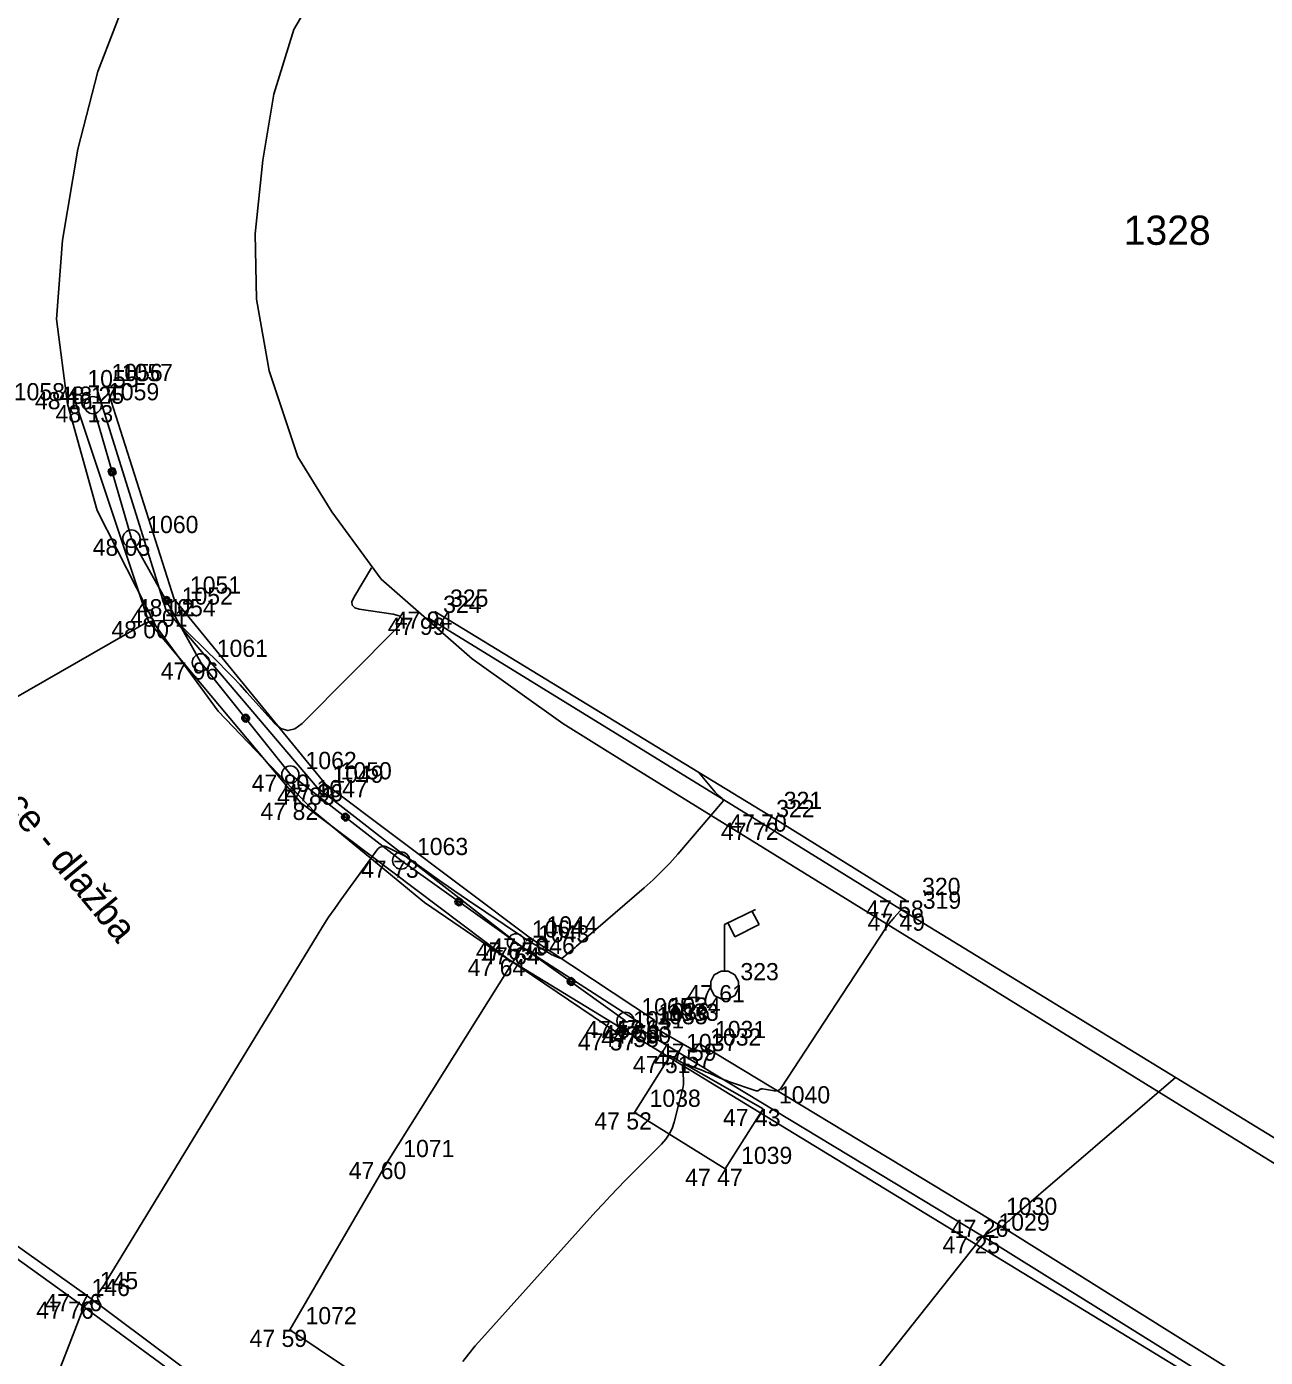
# Model space of a CAD drawing. Extents: x -702257 to -701487, y -1009871 to -1008841.
# Drawn here: x -701772.93 to -701754.93, y -1009021.05 to -1009001.71 of the extents above; entities that cross this region are included whole.
import ezdxf

# ---------------------------------------------------------------- set-up
doc = ezdxf.new("R2010")
doc.units = 0
for name, color, linetype in [('Ex_Major Contours', 7, 'Continuous'), ('Ex_Minor Contours', 7, 'Continuous'), ('Z_body', 7, 'Continuous'), ('Z_body_cisla', 7, 'Continuous'), ('Z_body_vysky_redukovane', 7, 'Continuous'), ('Z_chodnik', 7, 'Continuous'), ('Z_katastr_cisla_pozemkova', 7, 'Continuous'), ('Z_katastr_hranice', 7, 'Continuous'), ('Z_komunikace', 7, 'Continuous'), ('Z_obruba', 7, 'Continuous'), ('Z_popisy', 7, 'Continuous'), ('Z_rozhranni', 7, 'Continuous'), ('Z_site_nerozlisene_znaky', 7, 'Continuous'), ('Z_site_vo_znaky', 7, 'Continuous'), ('Z_sloupek_kov', 7, 'Continuous'), ('Z_VDZ25_zluta', 7, 'Continuous'), ('Z_zabradli', 7, 'Continuous'), ('Z_zabradli_znaky', 7, 'Continuous')]:
    doc.layers.add(name, color=color, linetype=linetype)

# ---------------------------------------------------------------- blocks, each defined once
blk = doc.blocks.new('POINT_DISPLAY')
blk.add_line((0, 0), (0, 0))
blk = doc.blocks.new('Z13')
for p, q in [((0, 0.88), (0.45, 1.1)), ((0.4, 1.07), (0.5, 0.88)), ((0, 0.2), (0, 0.88)), ((0.15, 0.7), (0.05, 0.9)), ((0.5, 0.88), (0.15, 0.7)), ((-0.15, 0.15), (-0.05, 0.2)), ((-0.05, 0.2), (0.05, 0.2)), ((0.05, 0.2), (0.15, 0.15)), ((-0.2, 0.05), (-0.15, 0.15)), ((-0.2, -0.05), (-0.2, 0.05)), ((0.15, 0.15), (0.2, 0.05)), ((0.2, 0.05), (0.2, -0.05)), ((-0.15, -0.15), (-0.2, -0.05)), ((-0.05, -0.2), (-0.15, -0.15)), ((0.15, -0.15), (0.05, -0.2)), ((0.2, -0.05), (0.15, -0.15)), ((0.05, -0.2), (-0.05, -0.2))]:
    blk.add_line(p, q)
blk = doc.blocks.new('Z15')
blk.add_circle((0, 0), 0.125)
blk = doc.blocks.new('Z530')
for p, q in [((-0.05, 0.03), (-0.03, 0.05)), ((-0.05, -0.03), (-0.05, 0.03)), ((-0.03, 0.05), (0.03, 0.05)), ((-0.03, -0.03), (-0.03, 0.03)), ((-0.03, 0.03), (0.03, 0.03)), ((-0.03, -0.03), (0.03, 0.03)), ((0.03, 0.05), (0.05, 0.03)), ((0.03, 0.03), (0.03, -0.03)), ((0.05, 0.03), (0.05, -0.03)), ((-0.03, -0.05), (-0.05, -0.03)), ((0.03, -0.03), (-0.03, -0.03)), ((0.03, -0.05), (-0.03, -0.05)), ((0.05, -0.03), (0.03, -0.05))]:
    blk.add_line(p, q)

msp = doc.modelspace()

# ---------------------------------------------------------------- linework, layer by layer
at = {"layer": 'Ex_Major Contours'}
msp.add_lwpolyline([(-701767.923, -1009009.577), (-701768.178, -1009010.007), (-701768.205, -1009010.071), (-701768.201, -1009010.12), (-701768.165, -1009010.155), (-701768.099, -1009010.174), (-701767.604, -1009010.247), (-701767.517, -1009010.271), (-701767.478, -1009010.311), (-701767.486, -1009010.366), (-701767.54, -1009010.437), (-701768.931, -1009011.837), (-701769.035, -1009011.915), (-701769.137, -1009011.94), (-701769.238, -1009011.91), (-701769.337, -1009011.827), (-701769.732, -1009011.385), (-701769.832, -1009011.275), (-701769.933, -1009011.167), (-701770.036, -1009011.061), (-701770.141, -1009010.957), (-701770.784, -1009010.328), (-701770.786, -1009010.326), (-701770.788, -1009010.326), (-701770.79, -1009010.326), (-701770.793, -1009010.326), (-701770.803, -1009010.331), (-701770.808, -1009010.333), (-701770.814, -1009010.334), (-701771.072, -1009010.346), (-701771.115, -1009010.35), (-701771.157, -1009010.36), (-701771.197, -1009010.374), (-701771.236, -1009010.394), (-701773.392, -1009011.63)], dxfattribs=at)
at = {"layer": 'Ex_Minor Contours'}
for points in [[(-701772.614, -1009021.644), (-701772.116, -1009020.356), (-701772.108, -1009020.338), (-701772.098, -1009020.322), (-701772.086, -1009020.307), (-701772.073, -1009020.293), (-701772.015, -1009020.24), (-701772, -1009020.23), (-701771.985, -1009020.226), (-701771.97, -1009020.228), (-701771.954, -1009020.236), (-701771.875, -1009020.292), (-701771.861, -1009020.3), (-701771.853, -1009020.301), (-701771.853, -1009020.293), (-701771.859, -1009020.278), (-701771.896, -1009020.2), (-701771.903, -1009020.18), (-701771.904, -1009020.161), (-701771.9, -1009020.143), (-701771.891, -1009020.125), (-701771.84, -1009020.048), (-701771.828, -1009020.029), (-701771.815, -1009020.01), (-701771.803, -1009019.991), (-701771.792, -1009019.971), (-701768.711, -1009014.917), (-701768.629, -1009014.785), (-701768.544, -1009014.654), (-701768.456, -1009014.526), (-701768.365, -1009014.399), (-701767.827, -1009013.66), (-701767.82, -1009013.653), (-701767.813, -1009013.646), (-701767.804, -1009013.641), (-701767.794, -1009013.637), (-701767.754, -1009013.624), (-701767.744, -1009013.622), (-701767.734, -1009013.622), (-701767.725, -1009013.624), (-701767.715, -1009013.627), (-701767.434, -1009013.766), (-701767.431, -1009013.767), (-701767.43, -1009013.768), (-701767.43, -1009013.766), (-701767.433, -1009013.764), (-701767.451, -1009013.75), (-701767.448, -1009013.752), (-701766.899, -1009014.143), (-701766.806, -1009014.209), (-701766.712, -1009014.274), (-701766.618, -1009014.338), (-701766.524, -1009014.402), (-701765.725, -1009014.939), (-701765.683, -1009014.967), (-701765.641, -1009014.994), (-701765.599, -1009015.02), (-701765.556, -1009015.046), (-701765.332, -1009015.181), (-701765.316, -1009015.19), (-701765.299, -1009015.199), (-701765.282, -1009015.207), (-701765.265, -1009015.214), (-701765.195, -1009015.243), (-701765.178, -1009015.248), (-701765.161, -1009015.248), (-701765.146, -1009015.243), (-701765.131, -1009015.233), (-701765.028, -1009015.148), (-701765.005, -1009015.129), (-701764.984, -1009015.111), (-701764.962, -1009015.092), (-701764.94, -1009015.074), (-701763.957, -1009014.226), (-701763.829, -1009014.111), (-701763.705, -1009013.991), (-701763.586, -1009013.866), (-701763.471, -1009013.737), (-701762.82, -1009012.975), (-701762.812, -1009012.962), (-701762.81, -1009012.95), (-701762.814, -1009012.938), (-701762.825, -1009012.927), (-701762.879, -1009012.883), (-701762.892, -1009012.872), (-701762.905, -1009012.86), (-701762.917, -1009012.848), (-701762.929, -1009012.835), (-701763.168, -1009012.545)], [(-701760.132, -1009014.579), (-701760.2, -1009014.552), (-701760.211, -1009014.549), (-701760.221, -1009014.549), (-701760.23, -1009014.553), (-701760.239, -1009014.561), (-701760.33, -1009014.662), (-701760.341, -1009014.675), (-701760.351, -1009014.687), (-701760.362, -1009014.7), (-701760.372, -1009014.712), (-701760.413, -1009014.763), (-701760.423, -1009014.776), (-701760.432, -1009014.789), (-701760.442, -1009014.803), (-701760.451, -1009014.816), (-701761.968, -1009017.134), (-701761.988, -1009017.157), (-701762.011, -1009017.172), (-701762.037, -1009017.179), (-701762.067, -1009017.178), (-701762.24, -1009017.148), (-701762.248, -1009017.148), (-701762.256, -1009017.148), (-701762.264, -1009017.151), (-701762.271, -1009017.154), (-701762.299, -1009017.172), (-701762.306, -1009017.175), (-701762.314, -1009017.177), (-701762.321, -1009017.177), (-701762.329, -1009017.175), (-701762.731, -1009017.04), (-701762.764, -1009017.028), (-701762.797, -1009017.016), (-701762.83, -1009017.003), (-701762.862, -1009016.989), (-701762.991, -1009016.932), (-701763.024, -1009016.918), (-701763.056, -1009016.904), (-701763.089, -1009016.891), (-701763.122, -1009016.878), (-701763.338, -1009016.795), (-701763.369, -1009016.787), (-701763.391, -1009016.793), (-701763.402, -1009016.812), (-701763.403, -1009016.845), (-701763.388, -1009017.002), (-701763.386, -1009017.041), (-701763.387, -1009017.079), (-701763.392, -1009017.118), (-701763.4, -1009017.156), (-701763.524, -1009017.633), (-701763.553, -1009017.723), (-701763.594, -1009017.806), (-701763.645, -1009017.882), (-701763.707, -1009017.953), (-701764.233, -1009018.48), (-701764.342, -1009018.591), (-701764.45, -1009018.704), (-701764.557, -1009018.818), (-701764.662, -1009018.933), (-701766.32, -1009020.777), (-701766.415, -1009020.886), (-701766.507, -1009020.998), (-701766.596, -1009021.112)], [(-701756.235, -1009016.984), (-701758.607, -1009019.02), (-701758.622, -1009019.033), (-701758.637, -1009019.046), (-701758.652, -1009019.06), (-701758.667, -1009019.073), (-701758.751, -1009019.15), (-701758.753, -1009019.151), (-701758.755, -1009019.152), (-701758.758, -1009019.152), (-701758.76, -1009019.151), (-701758.769, -1009019.148), (-701758.772, -1009019.147), (-701758.774, -1009019.147), (-701758.776, -1009019.148), (-701758.779, -1009019.148), (-701758.974, -1009019.254), (-701759.006, -1009019.273), (-701759.035, -1009019.296), (-701759.062, -1009019.321), (-701759.087, -1009019.349), (-701762.867, -1009024.12)]]:
    msp.add_lwpolyline(points, dxfattribs=at)
at = {"layer": 'Z_chodnik'}
for p, q in [((-701762.26, -1009013.28), (-701767.1, -1009010.3)), ((-701760.13, -1009014.6), (-701762.26, -1009013.28)), ((-701752.99, -1009018.97), (-701760.13, -1009014.6))]:
    msp.add_line(p, q, dxfattribs=at)
at = {"layer": 'Z_katastr_hranice'}
for p, q in [((-701769.05, -1009001.75), (-701760.73, -1008987.34)), ((-701771.57, -1009001.51), (-701771.9, -1009002.36)), ((-701769.34, -1009002.69), (-701769.05, -1009001.75)), ((-701771.9, -1009002.36), (-701772.19, -1009003.49)), ((-701769.5, -1009003.65), (-701769.34, -1009002.69)), ((-701772.19, -1009003.49), (-701772.41, -1009004.81)), ((-701769.61, -1009004.72), (-701769.5, -1009003.65)), ((-701769.59, -1009005.67), (-701769.61, -1009004.72)), ((-701772.41, -1009004.81), (-701772.5, -1009005.96)), ((-701769.41, -1009006.71), (-701769.59, -1009005.67)), ((-701772.5, -1009005.96), (-701772.34, -1009007.19)), ((-701768.99, -1009007.96), (-701769.41, -1009006.71)), ((-701772.34, -1009007.19), (-701771.91, -1009008.74)), ((-701768.5, -1009008.76), (-701768.99, -1009007.96)), ((-701771.91, -1009008.74), (-701771.05, -1009010.43)), ((-701767.78, -1009009.74), (-701768.5, -1009008.76)), ((-701766.46, -1009010.9), (-701767.78, -1009009.74)), ((-701771.05, -1009010.43), (-701770.15, -1009011.66)), ((-701765.14, -1009011.84), (-701766.46, -1009010.9)), ((-701770.15, -1009011.66), (-701768.74, -1009013.13)), ((-701764.24, -1009012.4), (-701765.14, -1009011.84)), ((-701752.43, -1009019.7), (-701764.24, -1009012.4)), ((-701768.74, -1009013.13), (-701767.15, -1009014.44)), ((-701767.15, -1009014.44), (-701766.02, -1009015.21)), ((-701766.02, -1009015.21), (-701739.99, -1009031.08))]:
    msp.add_line(p, q, dxfattribs=at)
at = {"layer": 'Z_komunikace'}
for p, q in [((-701770.91, -1009010.18), (-701771.92, -1009006.94)), ((-701768.71, -1009012.77), (-701770.91, -1009010.18)), ((-701765.73, -1009015.09), (-701768.71, -1009012.77)), ((-701763.98, -1009016.22), (-701765.73, -1009015.09)), ((-701772.09, -1009020.13), (-701778.04, -1009015.9)), ((-701764, -1009016.29), (-701763.98, -1009016.22)), ((-701759.04, -1009019.29), (-701764, -1009016.29)), ((-701750.02, -1009024.91), (-701759.04, -1009019.29)), ((-701769.09, -1009022.37), (-701772.09, -1009020.13))]:
    msp.add_line(p, q, dxfattribs=at)
at = {"layer": 'Z_obruba'}
for p, q in [((-701770.79, -1009010.03), (-701771.77, -1009006.94)), ((-701768.59, -1009012.72), (-701770.79, -1009010.03)), ((-701762.16, -1009013.16), (-701767, -1009010.21)), ((-701765.61, -1009014.96), (-701768.59, -1009012.72)), ((-701760.15, -1009014.41), (-701762.16, -1009013.16)), ((-701763.81, -1009016.15), (-701765.61, -1009014.96)), ((-701772.21, -1009020.24), (-701778.12, -1009015.99)), ((-701763.84, -1009016.24), (-701763.81, -1009016.15)), ((-701763.23, -1009016.59), (-701763.84, -1009016.24)), ((-701763.16, -1009016.49), (-701763.23, -1009016.59)), ((-701758.92, -1009019.05), (-701763.16, -1009016.49)), ((-701749.85, -1009024.73), (-701758.92, -1009019.05)), ((-701772.21, -1009020.24), (-701769.18, -1009022.46))]:
    msp.add_line(p, q, dxfattribs=at)
at = {"layer": 'Z_rozhranni'}
for p, q in [((-701767.69, -1009018.21), (-701765.73, -1009015.09)), ((-701767.69, -1009018.21), (-701769.11, -1009020.65)), ((-701769.11, -1009020.65), (-701765.69, -1009022.94))]:
    msp.add_line(p, q, dxfattribs=at)
at = {"layer": 'Z_site_nerozlisene_znaky'}
for p, q in [((-701764.1, -1009017.49), (-701763.58, -1009016.67)), ((-701763.58, -1009016.67), (-701762.23, -1009017.44)), ((-701762.78, -1009018.31), (-701764.1, -1009017.49)), ((-701762.23, -1009017.44), (-701762.78, -1009018.31))]:
    msp.add_line(p, q, dxfattribs=at)
at = {"layer": 'Z_VDZ25_zluta'}
for p, q in [((-701771.16, -1009010.35), (-701772.27, -1009007.02)), ((-701768.95, -1009012.99), (-701771.16, -1009010.35)), ((-701765.94, -1009015.26), (-701768.95, -1009012.99)), ((-701764.34, -1009016.34), (-701765.94, -1009015.26))]:
    msp.add_line(p, q, dxfattribs=at)
at = {"layer": 'Z_zabradli'}
for p, q in [((-701771.97, -1009007.21), (-701771.41, -1009009.15)), ((-701771.41, -1009009.15), (-701770.4, -1009010.95)), ((-701770.4, -1009010.95), (-701769.1, -1009012.58)), ((-701769.1, -1009012.58), (-701767.49, -1009013.83)), ((-701767.49, -1009013.83), (-701765.82, -1009015.02)), ((-701765.82, -1009015.02), (-701764.23, -1009016.16))]:
    msp.add_line(p, q, dxfattribs=at)

# ---------------------------------------------------------------- block references
at = {"layer": 'Z_body'}
for p in [(-701772.27, -1009007.02), (-701771.92, -1009006.94), (-701771.77, -1009006.94), (-701771.97, -1009007.21), (-701771.41, -1009009.15), (-701770.79, -1009010.03), (-701771.16, -1009010.35), (-701770.91, -1009010.18), (-701767.1, -1009010.3), (-701767, -1009010.21), (-701770.4, -1009010.95), (-701769.1, -1009012.58), (-701768.71, -1009012.77), (-701768.59, -1009012.72), (-701768.95, -1009012.99), (-701762.16, -1009013.16), (-701762.26, -1009013.28), (-701767.49, -1009013.83), (-701760.15, -1009014.41), (-701760.13, -1009014.6), (-701765.61, -1009014.96), (-701765.82, -1009015.02), (-701765.73, -1009015.09), (-701765.94, -1009015.26), (-701762.79, -1009015.64), (-701763.81, -1009016.15), (-701764.34, -1009016.34), (-701764.23, -1009016.16), (-701764, -1009016.29), (-701763.98, -1009016.22), (-701763.84, -1009016.24), (-701763.16, -1009016.49), (-701763.58, -1009016.67), (-701763.23, -1009016.59), (-701764.1, -1009017.49), (-701762.23, -1009017.44), (-701767.69, -1009018.21), (-701762.78, -1009018.31), (-701758.92, -1009019.05), (-701759.04, -1009019.29), (-701772.09, -1009020.13), (-701772.21, -1009020.24), (-701769.11, -1009020.65)]:
    msp.add_blockref('POINT_DISPLAY', p, dxfattribs=at)
at = {"layer": 'Z_site_vo_znaky'}
msp.add_blockref('Z13', (-701762.79, -1009015.64), dxfattribs=at)
at = {"layer": 'Z_sloupek_kov'}
for p in [(-701771.97, -1009007.21), (-701771.41, -1009009.15), (-701770.4, -1009010.95), (-701769.1, -1009012.58), (-701767.49, -1009013.83), (-701765.82, -1009015.02), (-701764.23, -1009016.16)]:
    msp.add_blockref('Z15', p, dxfattribs=at)
at = {"layer": 'Z_zabradli_znaky'}
for p, rotation in [((-701771.69, -1009008.18), 106.10000000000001), ((-701770.9, -1009010.05), 119.30000000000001), ((-701769.75, -1009011.76), -51.39999999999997), ((-701768.3, -1009013.2), 142.2), ((-701766.65, -1009014.43), 144.5), ((-701765.02, -1009015.59), -35.600000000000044)]:
    msp.add_blockref('Z530', p, dxfattribs=dict(at, rotation=rotation))

# ---------------------------------------------------------------- texts
at = {"layer": 'Z_body_cisla'}
for s, p in [('1056', (-701771.7, -1009006.86)), ('1057', (-701771.55, -1009006.86)), ('1055', (-701772.05, -1009006.95)), ('1058', (-701773.12, -1009007.14)), ('1059', (-701771.75, -1009007.14)), ('1060', (-701771.18, -1009009.07)), ('1051', (-701770.56, -1009009.95)), ('1052', (-701770.68, -1009010.11)), ('325', (-701766.78, -1009010.14)), ('1054', (-701770.93, -1009010.28)), ('324', (-701766.88, -1009010.23)), ('1061', (-701770.17, -1009010.87)), ('1062', (-701768.88, -1009012.5)), ('1049', (-701768.49, -1009012.7)), ('1050', (-701768.37, -1009012.65)), ('1047', (-701768.72, -1009012.91)), ('321', (-701761.93, -1009013.08)), ('322', (-701762.04, -1009013.2)), ('1063', (-701767.26, -1009013.75)), ('320', (-701759.92, -1009014.33)), ('319', (-701759.91, -1009014.53)), ('1064', (-701765.59, -1009014.95)), ('1043', (-701765.5, -1009015.02)), ('1044', (-701765.38, -1009014.89)), ('1046', (-701765.71, -1009015.19)), ('323', (-701762.56, -1009015.57)), ('1065', (-701764, -1009016.08)), ('1035', (-701763.78, -1009016.21)), ('1036', (-701763.75, -1009016.15)), ('1033', (-701763.62, -1009016.16)), ('1034', (-701763.59, -1009016.07)), ('1041', (-701764.12, -1009016.27)), ('1031', (-701762.93, -1009016.41)), ('1037', (-701763.35, -1009016.6)), ('1032', (-701763, -1009016.52)), ('1040', (-701762, -1009017.36)), ('1038', (-701763.88, -1009017.41)), ('1071', (-701767.46, -1009018.14)), ('1039', (-701762.55, -1009018.24)), ('1030', (-701758.7, -1009018.98)), ('1029', (-701758.81, -1009019.21)), ('145', (-701771.87, -1009020.06)), ('146', (-701771.99, -1009020.16)), ('1072', (-701768.88, -1009020.57))]:
    msp.add_text(s, height=0.25, dxfattribs=at).set_placement(p)
at = {"layer": 'Z_body_vysky_redukovane'}
for s, p in [('48 16', (-701772.812, -1009007.27)), ('48 17', (-701772.462, -1009007.19)), ('48 25', (-701772.353, -1009007.19)), ('48 13', (-701772.512, -1009007.46)), ('48 05', (-701771.973, -1009009.4)), ('48 12', (-701771.332, -1009010.28)), ('48 00', (-701771.702, -1009010.6)), ('48 01', (-701771.431, -1009010.43)), ('47 99', (-701767.683, -1009010.55)), ('47 94', (-701767.583, -1009010.46)), ('47 96', (-701770.983, -1009011.2)), ('47 80', (-701769.662, -1009012.83)), ('47 83', (-701769.293, -1009013.02)), ('47 96', (-701769.173, -1009012.97)), ('47 82', (-701769.533, -1009013.24)), ('47 70', (-701762.723, -1009013.41)), ('47 72', (-701762.843, -1009013.53)), ('47 73', (-701768.073, -1009014.08)), ('47 58', (-701760.733, -1009014.66)), ('47 49', (-701760.713, -1009014.85)), ('47 79', (-701766.193, -1009015.21)), ('47 65', (-701766.403, -1009015.27)), ('47 64', (-701766.313, -1009015.34)), ('47 64', (-701766.523, -1009015.51)), ('47 61', (-701763.332, -1009015.89)), ('47 58', (-701764.813, -1009016.41)), ('47 63', (-701764.393, -1009016.4)), ('47 57', (-701764.923, -1009016.59)), ('47 58', (-701764.583, -1009016.54)), ('47 58', (-701764.563, -1009016.47)), ('47 60', (-701764.403, -1009016.49)), ('47 59', (-701763.743, -1009016.74)), ('47 51', (-701764.122, -1009016.92)), ('47 57', (-701763.813, -1009016.84)), ('47 52', (-701764.683, -1009017.74)), ('47 43', (-701762.813, -1009017.69)), ('47 60', (-701768.252, -1009018.46)), ('47 47', (-701763.363, -1009018.56)), ('47 26', (-701759.503, -1009019.3)), ('47 25', (-701759.623, -1009019.54)), ('47 76', (-701772.673, -1009020.38)), ('47 76', (-701772.793, -1009020.49)), ('47 59', (-701769.693, -1009020.9))]:
    msp.add_text(s, height=0.25, dxfattribs=at).set_placement(p)
at = {"layer": 'Z_katastr_cisla_pozemkova'}
msp.add_text('1328', height=0.425, dxfattribs=at).set_placement((-701756.99, -1009004.88))
at = {"layer": 'Z_popisy'}
msp.add_text('Komunikace - dlažba', height=0.4, rotation=309.6, dxfattribs=at).set_placement((-701774.79, -1009011.2))

doc.saveas('drawing.dxf')
